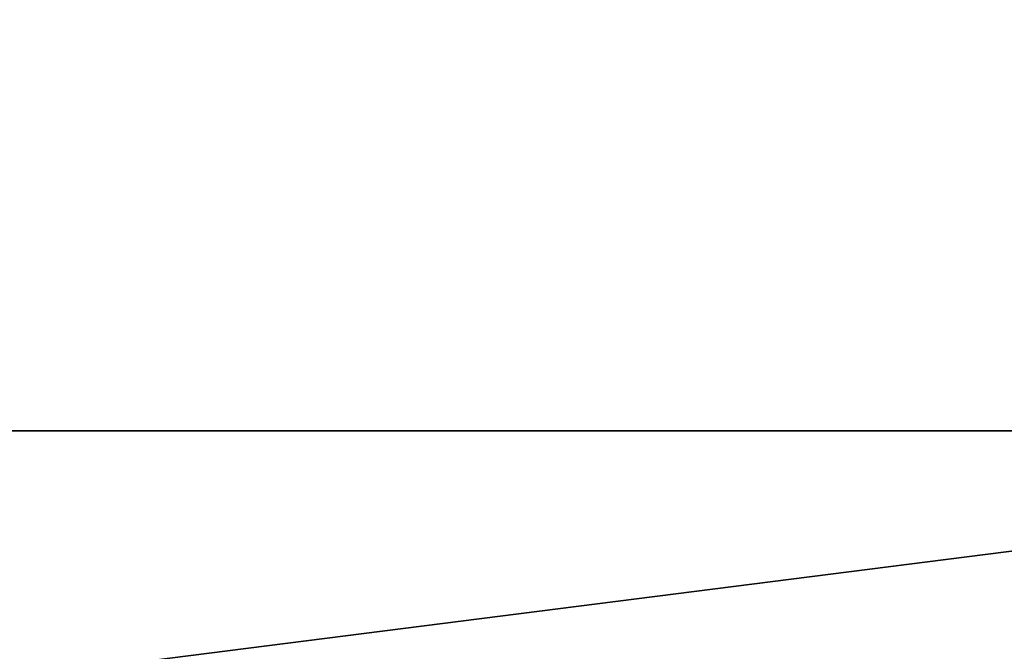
# Model space of a CAD drawing. Extents: x 22936 to 50368, y -4877 to 31080.
# Tile 303 of 601: x 44806 to 45622, y 6020 to 6544. Entities that reach past the tile are written whole.
import ezdxf

# ---------------------------------------------------------------- set-up
doc = ezdxf.new("R2010")
doc.units = 0
doc.layers.add('08_AMENAGEMENTS_EXTERIEURS', color=253, linetype='CONTINUOUS')

# ---------------------------------------------------------------- blocks, each defined once
blk = doc.blocks.new('GROUPER_102')
at = {"layer": '08_AMENAGEMENTS_EXTERIEURS'}
blk.add_line((4882.18, 712.11), (2903.51, 712.11), dxfattribs=at)
mesh = blk.add_polyface(dxfattribs=at)
corners = [(2903.51, 712.11), (2075.87, 0), (2075.87, 587.47), (3042.48, 0), (3125.84, 489), (4882.18, 712.11), (4077.87, 489), (4882.18, 0), (4077.87, 0)]
mesh.append_faces([[corners[k] for k in face] for face in [(0, 1, 2), (6, 7, 8)]], dxfattribs={"vtx0": -1})
mesh.append_faces([[corners[k] for k in face] for face in [(1, 0, 3), (3, 0, 4), (4, 5, 6), (7, 6, 5)]], dxfattribs={"vtx0": -1, "vtx1": -1})
mesh.append_faces([[corners[k] for k in face] for face in [(4, 0, 5)]], dxfattribs={"vtx0": -1, "vtx2": -1})
blk = doc.blocks.new('GROUPER_122')
at = {"layer": '08_AMENAGEMENTS_EXTERIEURS'}
blk.add_line((4529.79, 1059.49), (2762.33, 1059.49), dxfattribs=at)
mesh = blk.add_polyface(dxfattribs=at)
corners = [(4865.77, 2632.41), (4440.58, 2433.55), (4420.06, 2562.46), (4529.79, 1059.49), (4741, 1059.49), (5029.79, 1059.49), (4894.7, 2450.68), (5779.35, 2591.51), (6882.55, 501.38), (5029.79, 501.38), (5988.63, 801.38), (6907.61, 801.38), (7602.54, 0), (6819.83, 133.42), (7715.66, 663.64), (3404.37, 2268.59), (164, 668.17), (0, 1757.09), (2762.33, 1059.49)]
mesh.append_faces([[corners[k] for k in face] for face in [(0, 1, 2), (5, 8, 9), (8, 12, 13), (12, 11, 14), (15, 16, 17)]], dxfattribs={"vtx0": -1})
mesh.append_faces([[corners[k] for k in face] for face in [(3, 0, 4), (4, 0, 5), (10, 5, 7), (16, 15, 18), (18, 15, 3)]], dxfattribs={"vtx0": -1, "vtx1": -1})
mesh.append_faces([[corners[k] for k in face] for face in [(1, 0, 3), (8, 5, 10), (12, 8, 11)]], dxfattribs={"vtx0": -1, "vtx1": -1, "vtx2": -1})
mesh.append_faces([[corners[k] for k in face] for face in [(5, 0, 6), (5, 6, 7), (8, 10, 11), (3, 15, 1)]], dxfattribs={"vtx0": -1, "vtx2": -1})

msp = doc.modelspace()

# ---------------------------------------------------------------- block references
at = {"layer": '08_AMENAGEMENTS_EXTERIEURS', "color": 9}
msp.add_blockref('GROUPER_122', (41671.41, 5143.34), dxfattribs=at)
at = {"layer": '08_AMENAGEMENTS_EXTERIEURS', "color": 54}
msp.add_blockref('GROUPER_102', (41530.23, 5490.71), dxfattribs=at)

doc.saveas('drawing.dxf')
